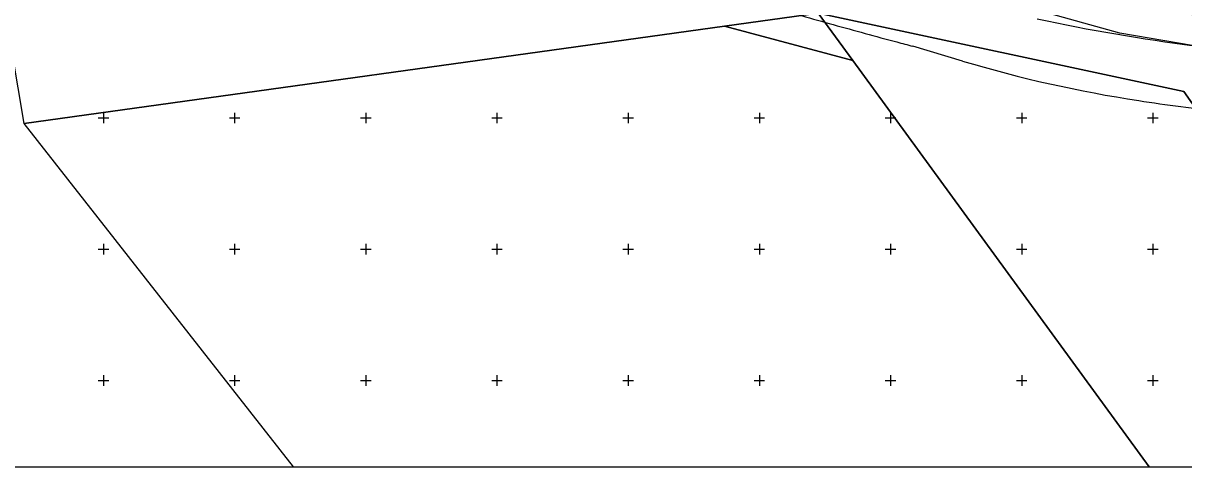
# Model space of a CAD drawing. Extents: x 528816 to 533196, y 6574767 to 6575847.
# Drawn here: x 530969.4 to 531411.8, y 6574767.1 to 6574936.1 of the extents above; entities that cross this region are included whole.
import ezdxf

# ---------------------------------------------------------------- set-up
doc = ezdxf.new("R2010")
doc.units = 0
for name, color, linetype in [('MOOTPIIR', 7, 'Continuous'), ('PIIR', 7, 'Continuous'), ('TEE', 7, 'Continuous'), ('VORK', 7, 'Continuous'), ('VORMISTUS', 7, 'Continuous')]:
    doc.layers.add(name, color=color, linetype=linetype)

msp = doc.modelspace()

# ---------------------------------------------------------------- linework, layer by layer
at = {"layer": 'MOOTPIIR'}
msp.add_lwpolyline([(532326.97, 6575157.51), (532011.42, 6575047.31), (531974.25, 6575056.16), (531949.02, 6575045.98), (531934.42, 6575025.18), (531948.58, 6574987.56), (531930.43, 6574980.04), (531915.39, 6575014.56), (531872.02, 6575000.4), (531879.54, 6574971.63), (531794.12, 6574938.44), (531760.93, 6574923.39), (531786.16, 6574793.27), (531745, 6574779.55), (531692.78, 6574778.23), (531621.08, 6574852.58), (531554.7, 6574876.48), (531465.74, 6574886.66), (531460.43, 6574919.85), (531387.4, 6574932.24), (531177.63, 6574990.66), (531134.7, 6574992.43), (531095.31, 6575014.12), (530588.57, 6575165.47)], dxfattribs=at)
at = {"layer": 'PIIR'}
for points in [[(532244.31, 6575107.8), (532011.98, 6575024.21), (531991.69, 6575016.03), (531978.7, 6575015.5), (531892.97, 6574983.14), (531926.38, 6574969.14), (531822.45, 6574934.07), (531734.17, 6574904.2), (531553.93, 6574874.91), (531433.13, 6574879.76), (531411.86, 6574910.02), (531272.47, 6574939.89), (531020.33, 6575014.24), (530966.07, 6575030.24)], [(531398.61, 6574767.12), (531285.59, 6574921.9), (531272.47, 6574939.89), (531411.86, 6574910.02), (531433.13, 6574879.76), (531512.71, 6574767.12)], [(531072.43, 6574767.12), (530969.83, 6574897.9), (531236.66, 6574934.91), (531285.59, 6574921.9), (531398.61, 6574767.12)]]:
    msp.add_lwpolyline(points, dxfattribs=at)
for points in [[(530969.83, 6574897.9), (530958.26, 6574965.98), (531014.12, 6574950.9), (531020.33, 6575014.24), (531272.47, 6574939.89), (531236.66, 6574934.91)], [(531285.59, 6574921.9), (531236.66, 6574934.91), (531272.47, 6574939.89)]]:
    msp.add_lwpolyline(points, close=True, dxfattribs=at)
at = {"layer": 'TEE'}
msp.add_lwpolyline([(531327.47, 6574921.67), (531308.53, 6574927.31)], dxfattribs=at)
for centre, radius, start, end in [((531510.05, 6575660.71), 727.59, 257.96691, 266.22354), ((532358.28, 6578797.77), 4010.4, 254.19686, 254.37591), ((531927.37, 6577256.89), 2410.4, 254.37591, 254.67433), ((531510.05, 6575660.71), 739.24, 257.9692, 267.3944), ((531746.13, 6576595.56), 1724.69, 254.67433, 255.09211), ((531648.12, 6576227.43), 1343.73, 255.09211, 255.36153), ((531470.27, 6575400.84), 500, 253.4048, 261.298), ((531510.01, 6575660.44), 762.62, 261.29755, 263.72529)]:
    msp.add_arc(centre, radius, start, end, dxfattribs=at)
at = {"layer": 'VORK'}
for p, q in [((530998, 6574900), (531002, 6574900)), ((531000, 6574902), (531000, 6574898)), ((531048, 6574900), (531052, 6574900)), ((531050, 6574902), (531050, 6574898)), ((531098, 6574900), (531102, 6574900)), ((531100, 6574902), (531100, 6574898)), ((531148, 6574900), (531152, 6574900)), ((531150, 6574902), (531150, 6574898)), ((531198, 6574900), (531202, 6574900)), ((531200, 6574902), (531200, 6574898)), ((531248, 6574900), (531252, 6574900)), ((531250, 6574902), (531250, 6574898)), ((531298, 6574900), (531302, 6574900)), ((531300, 6574902), (531300, 6574898)), ((531348, 6574900), (531352, 6574900)), ((531350, 6574902), (531350, 6574898)), ((531398, 6574900), (531402, 6574900)), ((531400, 6574902), (531400, 6574898)), ((531000, 6574852), (531000, 6574848)), ((531050, 6574852), (531050, 6574848)), ((531100, 6574852), (531100, 6574848)), ((531150, 6574852), (531150, 6574848)), ((531200, 6574852), (531200, 6574848)), ((531250, 6574852), (531250, 6574848)), ((531300, 6574852), (531300, 6574848)), ((531350, 6574852), (531350, 6574848)), ((531400, 6574852), (531400, 6574848)), ((530998, 6574850), (531002, 6574850)), ((531048, 6574850), (531052, 6574850)), ((531098, 6574850), (531102, 6574850)), ((531148, 6574850), (531152, 6574850)), ((531198, 6574850), (531202, 6574850)), ((531248, 6574850), (531252, 6574850)), ((531298, 6574850), (531302, 6574850)), ((531348, 6574850), (531352, 6574850)), ((531398, 6574850), (531402, 6574850)), ((531000, 6574802), (531000, 6574798)), ((531050, 6574802), (531050, 6574798)), ((531100, 6574802), (531100, 6574798)), ((531150, 6574802), (531150, 6574798)), ((531200, 6574802), (531200, 6574798)), ((531250, 6574802), (531250, 6574798)), ((531300, 6574802), (531300, 6574798)), ((531350, 6574802), (531350, 6574798)), ((531400, 6574802), (531400, 6574798)), ((530998, 6574800), (531002, 6574800)), ((531048, 6574800), (531052, 6574800)), ((531098, 6574800), (531102, 6574800)), ((531148, 6574800), (531152, 6574800)), ((531198, 6574800), (531202, 6574800)), ((531248, 6574800), (531252, 6574800)), ((531298, 6574800), (531302, 6574800)), ((531348, 6574800), (531352, 6574800)), ((531398, 6574800), (531402, 6574800))]:
    msp.add_line(p, q, dxfattribs=at)
at = {"layer": 'VORMISTUS'}
msp.add_lwpolyline([(533195.3, 6575269.79), (530714.07, 6575269.79), (530714.07, 6574767.12), (533195.3, 6574767.12)], close=True, dxfattribs=at)

doc.saveas('drawing.dxf')
